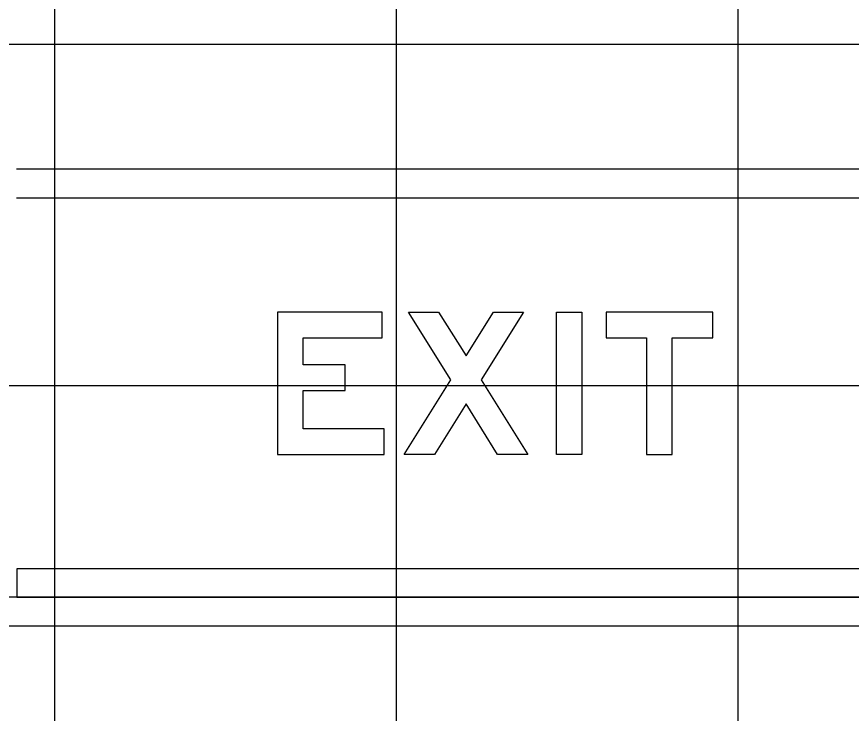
# Model space of a CAD drawing. Extents: x 1797809 to 2198143, y 249608 to 1237864.
# Drawn here: x 2195660.483 to 2195665.368, y 1237306.188 to 1237310.266 of the extents above; entities that cross this region are included whole.
import ezdxf

# ---------------------------------------------------------------- set-up
doc = ezdxf.new("R2010")
doc.units = 0
for name, color, linetype in [('GSBWFILL', 7, 'Continuous'), ('GSCOLORFILL', 7, 'Continuous'), ('GSOUTLINE', 7, 'Continuous'), ('GSSHT', 7, 'Continuous')]:
    doc.layers.add(name, color=color, linetype=linetype)

msp = doc.modelspace()

# ---------------------------------------------------------------- linework, layer by layer
at = {"layer": 'GSBWFILL'}
for points in [[(2195662.6344, 1237307.8537), (2195662.1599, 1237307.8537), (2195662.1599, 1237308.0776), (2195662.4055, 1237308.0776), (2195662.4055, 1237308.2275), (2195662.1599, 1237308.2275), (2195662.1599, 1237308.3865), (2195662.6219, 1237308.3865), (2195662.6219, 1237308.5364), (2195662.0101, 1237308.5364), (2195662.0101, 1237307.7039), (2195662.6344, 1237307.7039)], [(2195663.2983, 1237307.7039), (2195663.1131, 1237307.9991), (2195662.9279, 1237307.7039), (2195662.751, 1237307.7039), (2195663.0247, 1237308.14), (2195662.776, 1237308.5364), (2195662.9529, 1237308.5364), (2195663.1131, 1237308.281), (2195663.2734, 1237308.5364), (2195663.4503, 1237308.5364), (2195663.2016, 1237308.14), (2195663.4753, 1237307.7039)], [(2195663.6418, 1237307.7039), (2195663.6418, 1237308.5364), (2195663.7916, 1237308.5364), (2195663.7916, 1237307.7039)], [(2195663.9331, 1237308.3865), (2195664.1704, 1237308.3865), (2195664.1704, 1237307.7039), (2195664.3202, 1237307.7039), (2195664.3202, 1237308.3865), (2195664.5575, 1237308.3865), (2195664.5575, 1237308.5364), (2195663.9331, 1237308.5364)]]:
    msp.add_lwpolyline(points, close=True, dxfattribs=at)
at = {"layer": 'GSCOLORFILL'}
for p, q in [((2195671.4298, 1237309.373), (2195660.4824, 1237309.373)), ((2195660.4824, 1237309.2065), (2195671.4298, 1237309.2065)), ((2195671.4298, 1237307.0337), (2195660.4841, 1237307.0337)), ((2195660.4841, 1237307.0337), (2195660.4841, 1237306.8672)), ((2195671.1134, 1237306.8672), (2195655.7954, 1237306.8672)), ((2195660.4841, 1237306.8672), (2195671.4298, 1237306.8672)), ((2195655.7954, 1237306.7007), (2195671.1134, 1237306.7007))]:
    msp.add_line(p, q, dxfattribs=at)
for points in [[(2195662.6344, 1237307.8537), (2195662.1599, 1237307.8537), (2195662.1599, 1237308.0776), (2195662.4055, 1237308.0776), (2195662.4055, 1237308.2275), (2195662.1599, 1237308.2275), (2195662.1599, 1237308.3865), (2195662.6219, 1237308.3865), (2195662.6219, 1237308.5364), (2195662.0101, 1237308.5364), (2195662.0101, 1237307.7039), (2195662.6344, 1237307.7039)], [(2195663.2983, 1237307.7039), (2195663.1131, 1237307.9991), (2195662.9279, 1237307.7039), (2195662.751, 1237307.7039), (2195663.0247, 1237308.14), (2195662.776, 1237308.5364), (2195662.9529, 1237308.5364), (2195663.1131, 1237308.281), (2195663.2734, 1237308.5364), (2195663.4503, 1237308.5364), (2195663.2016, 1237308.14), (2195663.4753, 1237307.7039)], [(2195663.6418, 1237307.7039), (2195663.6418, 1237308.5364), (2195663.7916, 1237308.5364), (2195663.7916, 1237307.7039)], [(2195663.9331, 1237308.3865), (2195664.1704, 1237308.3865), (2195664.1704, 1237307.7039), (2195664.3202, 1237307.7039), (2195664.3202, 1237308.3865), (2195664.5575, 1237308.3865), (2195664.5575, 1237308.5364), (2195663.9331, 1237308.5364)]]:
    msp.add_lwpolyline(points, close=True, dxfattribs=at)
at = {"layer": 'GSOUTLINE'}
for points in [[(2195662.6344, 1237307.8537), (2195662.1599, 1237307.8537), (2195662.1599, 1237308.0776), (2195662.4055, 1237308.0776), (2195662.4055, 1237308.2275), (2195662.1599, 1237308.2275), (2195662.1599, 1237308.3865), (2195662.6219, 1237308.3865), (2195662.6219, 1237308.5364), (2195662.0101, 1237308.5364), (2195662.0101, 1237307.7039), (2195662.6344, 1237307.7039)], [(2195663.2983, 1237307.7039), (2195663.1131, 1237307.9991), (2195662.9279, 1237307.7039), (2195662.751, 1237307.7039), (2195663.0247, 1237308.14), (2195662.776, 1237308.5364), (2195662.9529, 1237308.5364), (2195663.1131, 1237308.281), (2195663.2734, 1237308.5364), (2195663.4503, 1237308.5364), (2195663.2016, 1237308.14), (2195663.4753, 1237307.7039)], [(2195663.6418, 1237307.7039), (2195663.6418, 1237308.5364), (2195663.7916, 1237308.5364), (2195663.7916, 1237307.7039)], [(2195663.9331, 1237308.3865), (2195664.1704, 1237308.3865), (2195664.1704, 1237307.7039), (2195664.3202, 1237307.7039), (2195664.3202, 1237308.3865), (2195664.5575, 1237308.3865), (2195664.5575, 1237308.5364), (2195663.9331, 1237308.5364)]]:
    msp.add_lwpolyline(points, close=True, dxfattribs=at)
at = {"layer": 'GSSHT'}
for p, q in [((2195660.7065, 1237258.1062), (2195660.7065, 1237318.1062)), ((2195662.7065, 1237258.1062), (2195662.7065, 1237318.1062)), ((2195664.7065, 1237258.1062), (2195664.7065, 1237318.1062)), ((2195584.7065, 1237310.1062), (2195714.7065, 1237310.1062)), ((2195584.7065, 1237308.1062), (2195714.7065, 1237308.1062))]:
    msp.add_line(p, q, dxfattribs=at)

doc.saveas('drawing.dxf')
